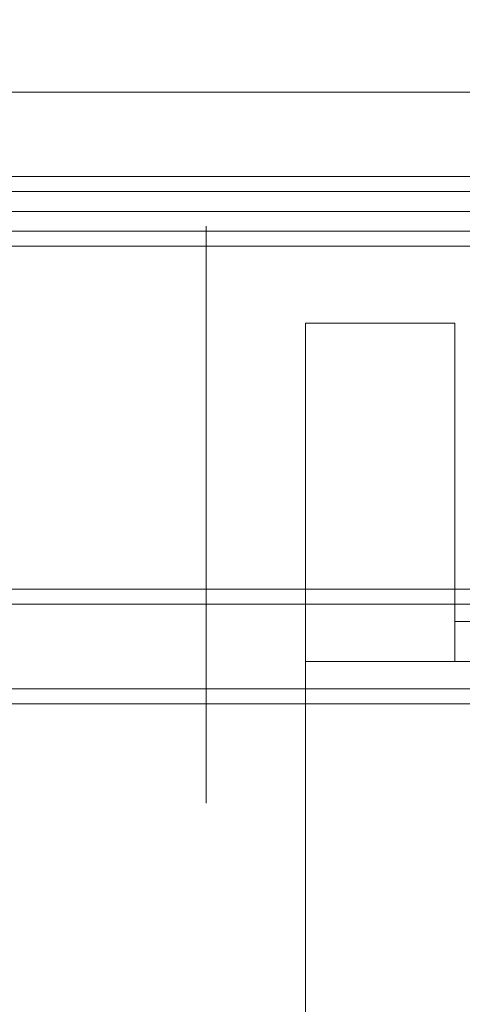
# Model space of a CAD drawing. Header units: millimetres. Extents: x -2233 to 61924, y -68080 to 6847.
# Tile 804 of 1022: x 26573 to 26662, y 1128 to 1326. Entities that reach past the tile are written whole.
import ezdxf

# ---------------------------------------------------------------- set-up
doc = ezdxf.new("R2010")
doc.units = ezdxf.units.MM
doc.layers.add('COTAS_P', color=1, linetype='Continuous', lineweight=0)
doc.layers.add('lateral_C05', color=7, linetype='Continuous', lineweight=0)
doc.dimstyles.new('R19_100', dxfattribs={"dimtxt": 250, "dimasz": 150, "dimexe": 150, "dimexo": 80, "dimgap": 100, "dimtad": 1, "dimtih": 1, "dimtoh": 1, "dimdsep": 46, "dimcen": 0.09, "dimadec": 0, "dimazin": 0, "dimtfac": 1, "dimtdec": 4, "dimtofl": 0, "dimtmove": 0, "dimatfit": 3, "dimfxl": 1, "dimtolj": 1, "dimtzin": 0, "dimarcsym": 0})

# ---------------------------------------------------------------- blocks, each defined once
blk = doc.blocks.new('DIM_R27_7')
at = {"layer": 'COTAS_P'}
for p, q in [((24250.07, 2141), (24400.07, 2186)), ((26750.07, 2141), (26600.07, 2186)), ((24250.07, 1241), (24250.07, 2141)), ((24250.07, 2141), (26750.07, 2141)), ((24250.07, 2141), (24400.07, 2096)), ((26750.07, 2141), (26600.07, 2096)), ((26750.07, 1241), (26750.07, 2141))]:
    blk.add_line(p, q, dxfattribs=at)
blk.add_text('2500 P', height=250, dxfattribs=at).set_placement((25500.07, 2241))

msp = doc.modelspace()

# ---------------------------------------------------------------- linework, layer by layer
at = {"layer": 'lateral_C05'}
for p, q in [((24310.067, 1311), (26690.067, 1311)), ((24250.067, 1294), (26750.067, 1294)), ((24310.067, 1294), (26690.067, 1294)), ((24250.067, 1291), (26750.067, 1291)), ((24310.067, 1291), (26690.067, 1291)), ((26100.817, 1291), (26700.067, 1291)), ((24300.067, 1287), (26700.067, 1287)), ((26100.817, 1287), (26700.067, 1287)), ((26610.067, 1283.928), (26610.067, 1284)), ((26610.067, 1283.712), (26610.067, 1283.928)), ((26610.067, 1283.352), (26610.067, 1283.712)), ((26610.067, 1282.85), (26610.067, 1283.352)), ((24300.067, 1283), (26700.067, 1283)), ((24310.067, 1283), (26690.067, 1283)), ((26610.067, 1282.206), (26610.067, 1282.85)), ((26610.067, 1281.423), (26610.067, 1282.206)), ((26610.067, 1280.502), (26610.067, 1281.423)), ((24310.067, 1280), (26690.067, 1280)), ((26610.067, 1279.446), (26610.067, 1280.502)), ((26610.067, 1278.256), (26610.067, 1279.446)), ((26610.067, 1276.937), (26610.067, 1278.256)), ((26610.067, 1275.491), (26610.067, 1276.937)), ((26610.067, 1273.922), (26610.067, 1275.491)), ((26610.067, 1272.234), (26610.067, 1273.922)), ((26610.067, 1270.431), (26610.067, 1272.234)), ((26610.067, 1268.517), (26610.067, 1270.431)), ((26610.067, 1266.498), (26610.067, 1268.517)), ((26610.067, 1264.378), (26610.067, 1266.498)), ((26610.067, 1266), (26610.067, 1265.95)), ((26610.067, 1265.95), (26610.067, 1265.801)), ((26610.067, 1265.801), (26610.067, 1265.553)), ((26610.067, 1265.553), (26610.067, 1265.207)), ((26610.067, 1265.207), (26610.067, 1264.763)), ((26610.067, 1264.763), (26610.067, 1264.223)), ((26610.067, 1262.162), (26610.067, 1264.378)), ((26610.067, 1264.223), (26610.067, 1263.588)), ((26610.067, 1263.588), (26610.067, 1262.859)), ((26630.067, 1196.5), (26630.067, 1264.5)), ((26630.067, 1264.5), (26660.067, 1264.5)), ((26660.067, 1196.5), (26660.067, 1264.5)), ((26610.067, 1262.859), (26610.067, 1262.039)), ((26610.067, 1259.857), (26610.067, 1262.162)), ((26610.067, 1262.039), (26610.067, 1261.129)), ((26610.067, 1261.129), (26610.067, 1260.132)), ((26610.067, 1260.132), (26610.067, 1259.05)), ((26610.067, 1257.468), (26610.067, 1259.857)), ((26610.067, 1259.05), (26610.067, 1257.885)), ((26610.067, 1257.885), (26610.067, 1256.642)), ((26610.067, 1255), (26610.067, 1257.468)), ((26610.067, 1256.642), (26610.067, 1255.322)), ((26610.067, 1255.322), (26610.067, 1253.929)), ((26610.067, 1252.46), (26610.067, 1255)), ((26610.067, 1253.929), (26610.067, 1252.467)), ((26610.067, 1252.467), (26610.067, 1250.94)), ((26610.067, 1249.855), (26610.067, 1252.46)), ((26610.067, 1250.94), (26610.067, 1249.35)), ((26610.067, 1247.19), (26610.067, 1249.855)), ((26610.067, 1249.35), (26610.067, 1247.702)), ((26610.067, 1247.702), (26610.067, 1246)), ((26610.067, 1244.472), (26610.067, 1247.19)), ((26610.067, 1246), (26610.067, 1244.248)), ((26610.067, 1241.709), (26610.067, 1244.472)), ((26610.067, 1244.248), (26610.067, 1242.451)), ((26610.067, 1242.451), (26610.067, 1240.614)), ((26610.067, 1238.906), (26610.067, 1241.709)), ((26610.067, 1240.614), (26610.067, 1238.739)), ((26610.067, 1236.072), (26610.067, 1238.906)), ((26610.067, 1238.739), (26610.067, 1236.834)), ((26610.067, 1236.834), (26610.067, 1234.901)), ((26610.067, 1233.212), (26610.067, 1236.072)), ((26610.067, 1234.901), (26610.067, 1232.946)), ((26610.067, 1230.334), (26610.067, 1233.212)), ((26610.067, 1232.946), (26610.067, 1230.974)), ((26610.067, 1230.974), (26610.067, 1228.989)), ((26610.067, 1227.446), (26610.067, 1230.334)), ((26610.067, 1228.989), (26610.067, 1226.997)), ((26610.067, 1224.554), (26610.067, 1227.446)), ((26610.067, 1226.997), (26610.067, 1225.003)), ((26610.067, 1225.003), (26610.067, 1223.011)), ((26610.067, 1221.666), (26610.067, 1224.554)), ((26610.067, 1223.011), (26610.067, 1221.026)), ((26610.067, 1218.788), (26610.067, 1221.666)), ((26610.067, 1221.026), (26610.067, 1219.054)), ((26610.067, 1219.054), (26610.067, 1217.099)), ((26610.067, 1215.928), (26610.067, 1218.788)), ((26610.067, 1217.099), (26610.067, 1215.166)), ((26610.067, 1213.094), (26610.067, 1215.928)), ((26610.067, 1215.166), (26610.067, 1213.261)), ((26610.067, 1213.261), (26610.067, 1211.386)), ((26610.067, 1210.291), (26610.067, 1213.094)), ((24310.067, 1211), (26690.067, 1211)), ((26610.067, 1211.386), (26610.067, 1209.549)), ((26610.067, 1207.528), (26610.067, 1210.291)), ((24310.067, 1208), (26690.067, 1208)), ((26610.067, 1209.549), (26610.067, 1207.752)), ((26610.067, 1207.752), (26610.067, 1206)), ((26610.067, 1204.81), (26610.067, 1207.528)), ((26610.067, 1206), (26610.067, 1204.298)), ((26610.067, 1202.145), (26610.067, 1204.81)), ((26610.067, 1204.298), (26610.067, 1202.65)), ((26660.067, 1196.5), (26660.067, 1204.5)), ((26660.067, 1204.5), (26840.067, 1204.5)), ((26610.067, 1202.65), (26610.067, 1201.06)), ((26610.067, 1199.54), (26610.067, 1202.145)), ((26610.067, 1201.06), (26610.067, 1199.533)), ((26610.067, 1197), (26610.067, 1199.54)), ((26610.067, 1199.533), (26610.067, 1198.071)), ((26610.067, 1198.071), (26610.067, 1196.678)), ((26610.067, 1194.532), (26610.067, 1197)), ((26610.067, 1196.678), (26610.067, 1195.358)), ((26630.067, 1114.5), (26630.067, 1196.5)), ((26630.067, 1196.5), (26690.067, 1196.5)), ((26630.067, 1196.5), (26660.067, 1196.5)), ((26660.067, 1196.5), (26840.067, 1196.5)), ((26610.067, 1195.358), (26610.067, 1194.115)), ((26610.067, 1192.143), (26610.067, 1194.532)), ((26610.067, 1194.115), (26610.067, 1192.95)), ((26610.067, 1192.95), (26610.067, 1191.868)), ((26610.067, 1189.838), (26610.067, 1192.143)), ((24250.067, 1191), (26750.067, 1191)), ((26610.067, 1191.868), (26610.067, 1190.871)), ((26610.067, 1190.871), (26610.067, 1189.961)), ((26610.067, 1189.961), (26610.067, 1189.141)), ((26610.067, 1187.622), (26610.067, 1189.838)), ((26610.067, 1189.141), (26610.067, 1188.412)), ((26610.067, 1188.412), (26610.067, 1187.777)), ((24250.067, 1188), (26750.067, 1188)), ((26610.067, 1187.777), (26610.067, 1187.237)), ((26610.067, 1185.502), (26610.067, 1187.622)), ((26610.067, 1187.237), (26610.067, 1186.793)), ((26610.067, 1186.793), (26610.067, 1186.447)), ((26610.067, 1186.447), (26610.067, 1186.199)), ((26610.067, 1186.199), (26610.067, 1186.05)), ((26610.067, 1186.05), (26610.067, 1186)), ((26610.067, 1183.483), (26610.067, 1185.502)), ((26610.067, 1181.569), (26610.067, 1183.483)), ((26610.067, 1179.766), (26610.067, 1181.569)), ((26610.067, 1178.078), (26610.067, 1179.766)), ((26610.067, 1176.509), (26610.067, 1178.078)), ((26610.067, 1175.063), (26610.067, 1176.509)), ((26610.067, 1173.744), (26610.067, 1175.063)), ((26610.067, 1172.554), (26610.067, 1173.744)), ((26610.067, 1171.498), (26610.067, 1172.554)), ((26610.067, 1170.577), (26610.067, 1171.498)), ((26610.067, 1169.794), (26610.067, 1170.577)), ((26610.067, 1169.15), (26610.067, 1169.794)), ((26610.067, 1168.648), (26610.067, 1169.15)), ((26610.067, 1168.288), (26610.067, 1168.648)), ((26610.067, 1168.072), (26610.067, 1168.288)), ((26610.067, 1168), (26610.067, 1168.072))]:
    msp.add_line(p, q, dxfattribs=at)

# ---------------------------------------------------------------- dimensions: what is measured, and where the dimension line sits
at = {"layer": 'COTAS_P'}
dim = msp.add_aligned_dim(p1=(24250.067, 1241), p2=(26750.067, 1241), distance=900, text='<> P', dimstyle='R19_100', dxfattribs=at)
dim.commit()
dim.dimension.update_dxf_attribs({"geometry": 'DIM_R27_7', "text_midpoint": (25500.067, 2141)})

doc.saveas('drawing.dxf')
